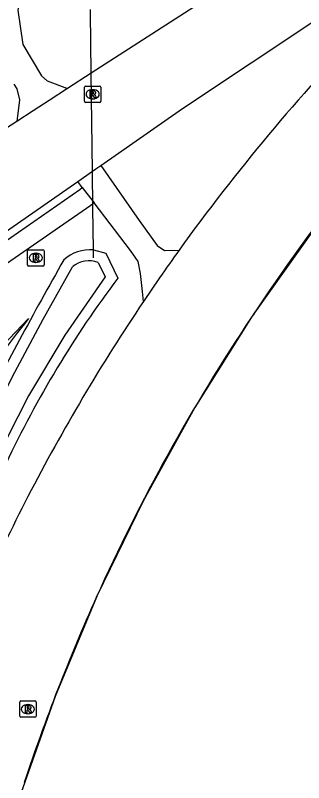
# Model space of a CAD drawing. Extents: x 155018 to 156648, y 383980 to 385733.
# Drawn here: x 155768.2 to 155785.75, y 384127.64 to 384174.41 of the extents above; entities that cross this region are included whole.
import ezdxf

# ---------------------------------------------------------------- set-up
doc = ezdxf.new("R2010")
doc.units = 0
for name, color, linetype in [('IMGEO_Berm_groen', 7, 'Continuous'), ('IMGEO_Duiker', 7, 'Continuous'), ('IMGEO_Lijnafwatering', 7, 'Continuous'), ('IMGEO_Rijbaan_lokaal_gesloten', 7, 'Continuous'), ('IMGEO_Rijbaan_regionaal_gesloten', 7, 'Continuous'), ('IMGEO_Rioolput', 7, 'Continuous'), ('IMGEO_Voetpad_halfverhard', 7, 'Continuous'), ('IMGEO_Waterloop', 7, 'Continuous')]:
    doc.layers.add(name, color=color, linetype=linetype)

msp = doc.modelspace()

# ---------------------------------------------------------------- linework, layer by layer
at = {"layer": 'IMGEO_Berm_groen'}
for points in [[(155772.95, 384160.115), (155773.714, 384159.918), (155774.434, 384158.392)], [(155735.976, 384112.625), (155749.933, 384131.855), (155760.641, 384147.193), (155764.719, 384151.453), (155768.998, 384155.923)]]:
    msp.add_lwpolyline(points, dxfattribs=at)
for centre, radius, start, end in [((155772.743, 384157.761), 2.363, 84.9846, 132.4756), ((155942.148, 384061.618), 197.034, 150.21165, 153.44706), ((155826.473, 384119.345), 65.059, 143.11707, 154.75277), ((155809.088, 384123.472), 51.578, 141.0114, 148.2134)]:
    msp.add_arc(centre, radius, start, end, dxfattribs=at)
at = {"layer": 'IMGEO_Duiker'}
msp.add_lwpolyline([(155772.956, 384159.634), (155772.95, 384160.115), (155772.921, 384162.648), (155772.894, 384164.911), (155772.824, 384170.881), (155772.78, 384174.578), (155772.778, 384174.761)], dxfattribs=at)
at = {"layer": 'IMGEO_Lijnafwatering'}
for points in [[(155795.06, 384171.719), (155790.686, 384166.791), (155786.581, 384161.637), (155782.756, 384156.272)], [(155782.756, 384156.272), (155782.697, 384156.184), (155782.638, 384156.096), (155782.579, 384156.008), (155779.131, 384150.518), (155775.991, 384144.847), (155773.167, 384139.011)], [(155773.167, 384139.011), (155773.159, 384138.993), (155773.15, 384138.974), (155773.142, 384138.956), (155770.616, 384132.893), (155768.432, 384126.698), (155766.597, 384120.391)]]:
    msp.add_lwpolyline(points, dxfattribs=at)
at = {"layer": 'IMGEO_Rijbaan_lokaal_gesloten'}
msp.add_lwpolyline([(155776.985, 384158.418), (155776.004, 384156.979)], dxfattribs=at)
for centre, radius, start, end in [((155879.155, 384092.638), 115.51, 131.27808, 146.72844), ((155876.397, 384089.614), 120.899, 135.91291, 144.3338), ((155864.771, 384097.794), 106.685, 144.26247, 145.37167), ((155876.155, 384089.715), 120.643, 146.11392, 152.68351), ((155880.246, 384090.791), 117.44, 146.26702, 155.80334), ((155876.26, 384089.616), 120.782, 152.6644, 158.78243), ((155880.235, 384090.825), 117.415, 155.81618, 161.72545)]:
    msp.add_arc(centre, radius, start, end, dxfattribs=at)
at = {"layer": 'IMGEO_Rijbaan_regionaal_gesloten'}
for points in [[(155812.834, 384196.55), (155781.333, 384176.383), (155772.824, 384170.881), (155771.374, 384169.943)], [(155773.393, 384165.258), (155778.383, 384168.733), (155790.986, 384177.14)], [(155771.374, 384169.943), (155770.262, 384169.224), (155769.282, 384168.591), (155768.287, 384167.948)], [(155768.287, 384167.948), (155758.06, 384161.335), (155744.011, 384152.251), (155715.871, 384133.473)], [(155771.995, 384164.285), (155772.894, 384164.911), (155773.106, 384165.058), (155773.393, 384165.258)], [(155655.933, 384083.191), (155661.363, 384087.135), (155709.943, 384121.216), (155738.649, 384141.064), (155761.158, 384156.738), (155771.995, 384164.285)]]:
    msp.add_lwpolyline(points, dxfattribs=at)
at = {"layer": 'IMGEO_Rioolput'}
for p, q in [((155772.403, 384169.174), (155772.403, 384170.026)), ((155772.478, 384170.1), (155773.33, 384170.1)), ((155772.891, 384169.88), (155772.916, 384169.88)), ((155773.404, 384170.026), (155773.404, 384169.174)), ((155773.33, 384169.1), (155772.478, 384169.1)), ((155772.914, 384169.32), (155772.889, 384169.32)), ((155768.943, 384159.201), (155768.943, 384160.053)), ((155769.018, 384160.127), (155769.87, 384160.127)), ((155769.944, 384160.053), (155769.944, 384159.201)), ((155769.431, 384159.907), (155769.456, 384159.907)), ((155769.87, 384159.127), (155769.018, 384159.127)), ((155769.454, 384159.347), (155769.429, 384159.347)), ((155768.461, 384131.699), (155768.461, 384132.551)), ((155768.536, 384132.625), (155769.388, 384132.625)), ((155769.462, 384132.551), (155769.462, 384131.699)), ((155768.949, 384132.405), (155768.974, 384132.405)), ((155769.388, 384131.625), (155768.536, 384131.625)), ((155768.972, 384131.845), (155768.947, 384131.845))]:
    msp.add_line(p, q, dxfattribs=at)
for points in [[(155772.403, 384169.174), (155772.403, 384170.026)], [(155772.478, 384170.1), (155773.33, 384170.1)], [(155773.404, 384170.026), (155773.404, 384169.174)], [(155772.992, 384169.798), (155772.74, 384169.8), (155772.74, 384169.4)], [(155772.74, 384169.4), (155772.864, 384169.4), (155772.864, 384169.562), (155772.875, 384169.562)], [(155772.918, 384169.719), (155772.864, 384169.719), (155772.864, 384169.638)], [(155772.864, 384169.638), (155772.916, 384169.638)], [(155772.922, 384169.533), (155772.993, 384169.4), (155773.133, 384169.4), (155773.068, 384169.526)], [(155773.33, 384169.1), (155772.478, 384169.1)], [(155768.943, 384159.201), (155768.943, 384160.053)], [(155769.018, 384160.127), (155769.87, 384160.127)], [(155769.944, 384160.053), (155769.944, 384159.201)], [(155769.532, 384159.825), (155769.28, 384159.827), (155769.28, 384159.427)], [(155769.28, 384159.427), (155769.404, 384159.427), (155769.404, 384159.589), (155769.415, 384159.589)], [(155769.458, 384159.746), (155769.404, 384159.746), (155769.404, 384159.665)], [(155769.404, 384159.665), (155769.456, 384159.665)], [(155769.87, 384159.127), (155769.018, 384159.127)], [(155769.462, 384159.56), (155769.533, 384159.427), (155769.673, 384159.427), (155769.608, 384159.553)], [(155768.461, 384131.699), (155768.461, 384132.551)], [(155768.536, 384132.625), (155769.388, 384132.625)], [(155769.462, 384132.551), (155769.462, 384131.699)], [(155769.05, 384132.323), (155768.798, 384132.325), (155768.798, 384131.925)], [(155768.798, 384131.925), (155768.922, 384131.925), (155768.922, 384132.087), (155768.933, 384132.087)], [(155768.976, 384132.244), (155768.922, 384132.244), (155768.922, 384132.163)], [(155768.922, 384132.163), (155768.974, 384132.163)], [(155768.98, 384132.058), (155769.051, 384131.925), (155769.191, 384131.925), (155769.126, 384132.051)], [(155769.388, 384131.625), (155768.536, 384131.625)]]:
    msp.add_lwpolyline(points, dxfattribs=at)
for centre, radius, start, end in [((155772.48, 384170.024), 0.0765, 91.552, 178.448), ((155772.48, 384170.024), 0.0765, 91.552, 178.448), ((155773.328, 384170.024), 0.0765, 1.552, 88.448), ((155773.328, 384170.024), 0.0765, 1.552, 88.448), ((155772.874, 384169.509), 0.0533, 26.0293, 88.6989), ((155772.9, 384169.827), 0.19, 274.7715, 282.9687), ((155772.924, 384169.623), 0.0964, 77.0061, 93.1865), ((155772.938, 384169.68), 0.0378, 276.6634, 79.6772), ((155772.991, 384169.688), 0.109, 350.3612, 89.416), ((155772.989, 384169.688), 0.112, 277.5842, 350.9817), ((155772.973, 384169.473), 0.108, 29.5134, 73.7905), ((155772.48, 384169.176), 0.0765, 181.552, 268.448), ((155772.48, 384169.176), 0.0765, 181.552, 268.448), ((155773.328, 384169.176), 0.0765, 271.552, 358.448), ((155773.328, 384169.176), 0.0765, 271.552, 358.448), ((155769.02, 384160.051), 0.0765, 91.552, 178.448), ((155769.02, 384160.051), 0.0765, 91.552, 178.448), ((155769.868, 384160.051), 0.0765, 1.552, 88.448), ((155769.868, 384160.051), 0.0765, 1.552, 88.448), ((155769.414, 384159.536), 0.0533, 26.0293, 88.6989), ((155769.44, 384159.854), 0.19, 274.7715, 282.9687), ((155769.464, 384159.65), 0.0964, 77.0061, 93.1865), ((155769.478, 384159.707), 0.0378, 276.6634, 79.6772), ((155769.531, 384159.715), 0.109, 350.3612, 89.416), ((155769.529, 384159.715), 0.112, 277.5842, 350.9817), ((155769.513, 384159.5), 0.108, 29.5134, 73.7905), ((155769.02, 384159.203), 0.0765, 181.552, 268.448), ((155769.02, 384159.203), 0.0765, 181.552, 268.448), ((155769.868, 384159.203), 0.0765, 271.552, 358.448), ((155769.868, 384159.203), 0.0765, 271.552, 358.448), ((155768.538, 384132.549), 0.0765, 91.552, 178.448), ((155768.538, 384132.549), 0.0765, 91.552, 178.448), ((155769.386, 384132.549), 0.0765, 1.552, 88.448), ((155769.386, 384132.549), 0.0765, 1.552, 88.448), ((155768.932, 384132.034), 0.0533, 26.0293, 88.6989), ((155768.958, 384132.352), 0.19, 274.7715, 282.9687), ((155768.982, 384132.148), 0.0964, 77.0061, 93.1865), ((155768.996, 384132.205), 0.0378, 276.6634, 79.6772), ((155769.049, 384132.213), 0.109, 350.3612, 89.416), ((155769.047, 384132.213), 0.112, 277.5842, 350.9817), ((155769.031, 384131.998), 0.108, 29.5134, 73.7905), ((155768.538, 384131.701), 0.0765, 181.552, 268.448), ((155768.538, 384131.701), 0.0765, 181.552, 268.448), ((155769.386, 384131.701), 0.0765, 271.552, 358.448), ((155769.386, 384131.701), 0.0765, 271.552, 358.448)]:
    msp.add_arc(centre, radius, start, end, dxfattribs=at)
for centre, major_axis, ratio, start_param, end_param in [((155772.89, 384169.6), (-0.387, 0.002), 0.722429, 4.712389, 7.853982), ((155772.915, 384169.6), (-0.39, 0.002), 0.717154, 1.570796, 4.712389), ((155769.43, 384159.627), (-0.387, 0.002), 0.722429, 4.712389, 7.853982), ((155769.455, 384159.627), (-0.39, 0.002), 0.717154, 1.570796, 4.712389), ((155768.948, 384132.125), (-0.387, 0.002), 0.722429, 4.712389, 7.853982), ((155768.973, 384132.125), (-0.39, 0.002), 0.717154, 1.570796, 4.712389)]:
    msp.add_ellipse(centre, major_axis=major_axis, ratio=ratio, start_param=start_param, end_param=end_param, dxfattribs=at)
at = {"layer": 'IMGEO_Voetpad_halfverhard'}
for points in [[(155768.894, 384177.278), (155768.358, 384174.726), (155768.652, 384172.625), (155769.793, 384170.718), (155770.143, 384170.422), (155771.374, 384169.943)], [(155768.108, 384170.221), (155768.28, 384169.927), (155768.446, 384169.258), (155768.287, 384167.948)], [(155773.393, 384165.258), (155775.731, 384161.902), (155776.841, 384160.388), (155777.283, 384160.079), (155778.175, 384160.106)], [(155772.275, 384163.918), (155771.995, 384164.285)], [(155766.963, 384160.225), (155772.118, 384163.799), (155772.275, 384163.918)], [(155772.275, 384163.918), (155772.916, 384163.078), (155772.993, 384162.976)], [(155772.993, 384162.976), (155772.918, 384162.918), (155772.794, 384162.824), (155767.668, 384159.271)], [(155776.004, 384156.979), (155775.941, 384157.583), (155775.827, 384158.667), (155775.671, 384159.408), (155775.205, 384160.077), (155772.993, 384162.976)]]:
    msp.add_lwpolyline(points, dxfattribs=at)
msp.add_arc((155833.464, 384156.676), 69.281, 145.39623, 165.34199, dxfattribs=at)
at = {"layer": 'IMGEO_Waterloop'}
for points in [[(155773.246, 384159.353), (155773.663, 384158.469), (155771.21, 384154.92), (155768.995, 384151.217), (155767.027, 384147.377), (155766.403, 384146.014), (155765.81, 384144.637), (155765.248, 384143.246), (155764.937, 384142.839), (155764.476, 384141.767), (155760.313, 384132.409), (155758.454, 384126.609), (155756.844, 384120.735), (155755.486, 384114.797), (155753.96, 384107.022), (155753.174, 384099.138), (155753.134, 384091.214), (155753.842, 384083.323), (155755.087, 384075.601), (155757.026, 384068.024), (155759.642, 384060.653), (155762.914, 384053.548), (155766.38, 384047.479), (155770.651, 384040.242)], [(155757.833, 384126.779), (155759.696, 384132.594), (155763.375, 384141.862), (155763.85, 384142.995), (155763.978, 384143.77), (155765.11, 384146.583), (155765.565, 384147.525), (155766.025, 384148.464), (155766.49, 384149.4), (155768.156, 384152.658), (155769.882, 384155.883), (155771.669, 384159.077)]]:
    msp.add_lwpolyline(points, dxfattribs=at)
msp.add_arc((155772.694, 384157.866), 1.587, 69.6259, 130.2284, dxfattribs=at)

doc.saveas('drawing.dxf')
